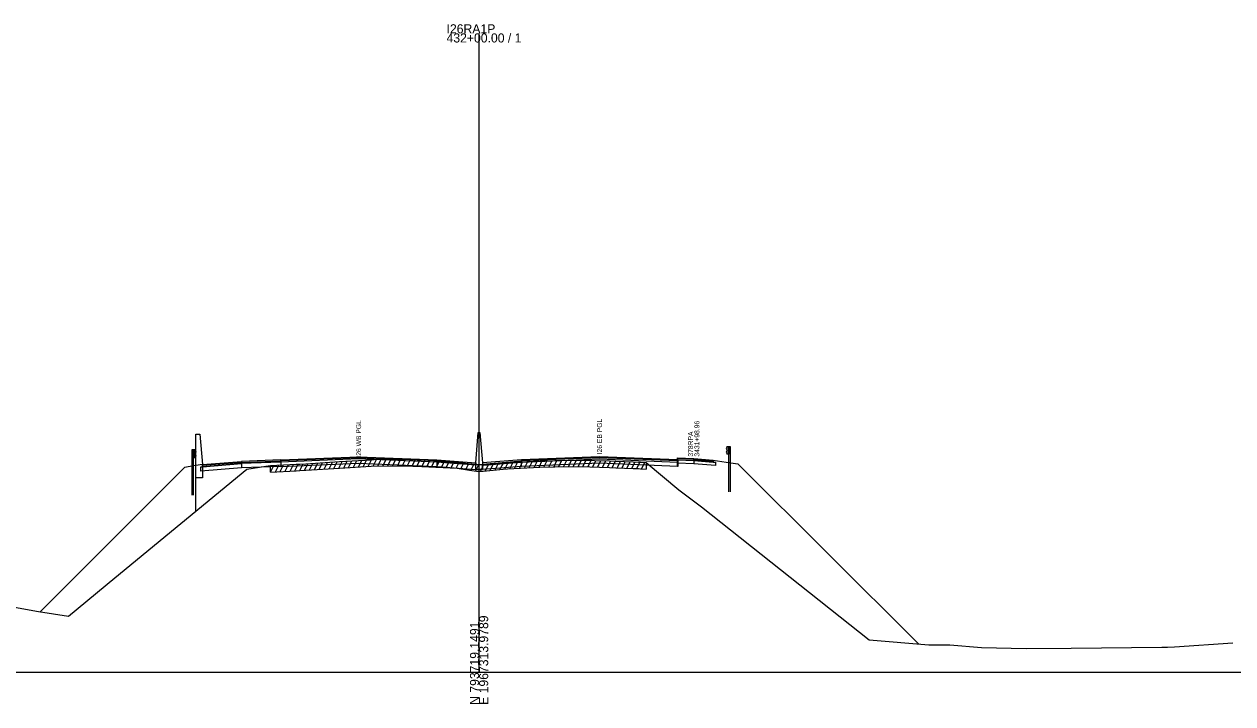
# Model space of a CAD drawing. Extents: x 1017 to 19997, y -1947 to 50737.
# Drawn here: x 16460.2 to 16831.5, y 31990.3 to 32199.3 of the extents above; entities that cross this region are included whole.
import ezdxf

# ---------------------------------------------------------------- set-up
doc = ezdxf.new("R2010")
doc.units = 0
for name, color, linetype in [('RD_GPK_XS_Cell', 7, 'Continuous'), ('RD_XS_Base', 7, 'Continuous'), ('RD_XS_ExGround', 7, 'Continuous'), ('RD_XS_ExPaveRet', 7, 'Continuous'), ('RD_XS_GR', 7, 'Continuous'), ('RD_XS_Greenside', 7, 'Continuous'), ('RD_XS_MedBWall', 7, 'Continuous'), ('RD_XS_Pave', 7, 'Continuous'), ('RD_XS_PaveOvlay', 7, 'Continuous'), ('RD_XS_TX_Notes', 7, 'Continuous')]:
    doc.layers.add(name, color=color, linetype=linetype)

msp = doc.modelspace()

# ---------------------------------------------------------------- linework, layer by layer
at = {"layer": 'RD_GPK_XS_Cell'}
for p, q in [((16600, 32000), (16600, 32196.43)), ((16000, 32000), (16600, 32000)), ((16600, 32000), (17200, 32000))]:
    msp.add_line(p, q, dxfattribs=at)
at = {"layer": 'RD_XS_Base'}
for points in [[(16660.95, 32064.3), (16660.95, 32065.3)], [(16514.5, 32063.17), (16515, 32063.21), (16527, 32064.16)], [(16514.5, 32061.83), (16514.5, 32063.17)], [(16527, 32062.82), (16514.5, 32061.83)], [(16527, 32064.16), (16527, 32062.82)], [(16539.05, 32063.3), (16527, 32062.82)], [(16539.05, 32064.64), (16539.05, 32063.3)], [(16539.05, 32063.3), (16563, 32064.27), (16587, 32063.3)], [(16599, 32063.7), (16587, 32064.64)], [(16587, 32064.64), (16587, 32063.3)], [(16587, 32063.3), (16599, 32062.36)], [(16599, 32062.36), (16599, 32063.7)], [(16601, 32062.36), (16601, 32063.7)], [(16613, 32063.3), (16601, 32062.36)], [(16613, 32063.3), (16613, 32064.64)], [(16660.95, 32063.31), (16637, 32064.27), (16613, 32063.3)], [(16660.95, 32063.31), (16660.95, 32064.65)], [(16665.94, 32064.1), (16660.95, 32064.3)], [(16661, 32063.3), (16660.95, 32063.31)], [(16661, 32064.64), (16661, 32063.3)], [(16665.94, 32065.1), (16665.94, 32064.1)], [(16665.94, 32065.1), (16671.94, 32064.63), (16672.64, 32064.58)], [(16672.64, 32063.58), (16665.94, 32064.1)], [(16672.64, 32064.58), (16672.64, 32063.58)]]:
    msp.add_lwpolyline(points, dxfattribs=at)
at = {"layer": 'RD_XS_ExGround'}
msp.add_lwpolyline([(16446.46, 32022), (16464.66, 32018.72), (16473.87, 32017.31), (16488.11, 32029.07), (16528.67, 32062.41), (16534.49, 32063.33), (16535.91, 32063.57), (16543.83, 32063.96), (16544.94, 32064.01), (16546.75, 32064.13), (16557.15, 32064.79), (16566.79, 32065.35), (16568.83, 32065.48), (16579.66, 32065.38), (16580.95, 32065.36), (16582.39, 32065.3), (16593.26, 32064.75), (16597.03, 32064.12), (16598.44, 32063.9), (16599.23, 32063.88), (16600, 32063.86), (16601.23, 32063.84), (16605.33, 32064.25), (16607.39, 32064.45), (16608.76, 32064.52), (16618.61, 32065.06), (16623.31, 32065.13), (16630.98, 32065.26), (16640.05, 32064.97), (16642, 32064.91), (16647.36, 32064.71), (16648.92, 32064.62), (16649.61, 32064.58), (16651.37, 32064.49), (16661.38, 32056.14), (16668.27, 32050.92), (16719.8, 32009.94), (16738.11, 32008.47), (16744.58, 32008.43), (16754.3, 32007.66), (16768.06, 32007.37), (16781.88, 32007.42), (16809.75, 32007.7), (16811.52, 32007.74), (16813.59, 32007.79), (16831.57, 32009.02)], dxfattribs=at)
at = {"layer": 'RD_XS_ExPaveRet'}
for p, q in [((16565.91, 32063.3), (16566.94, 32065.36)), ((16567.41, 32063.39), (16568.44, 32065.45)), ((16568.91, 32063.47), (16569.9, 32065.47)), ((16570.41, 32063.46), (16571.4, 32065.45)), ((16571.91, 32063.45), (16572.9, 32065.44)), ((16573.41, 32063.43), (16574.4, 32065.42)), ((16574.91, 32063.42), (16575.9, 32065.41)), ((16576.41, 32063.41), (16577.4, 32065.4)), ((16577.91, 32063.39), (16578.9, 32065.38)), ((16579.41, 32063.38), (16580.4, 32065.37)), ((16580.91, 32063.36), (16581.89, 32065.32)), ((16535.91, 32061.57), (16536.93, 32063.62)), ((16535.91, 32061.57), (16535.91, 32063.57)), ((16535.91, 32061.57), (16543.83, 32061.96)), ((16537.41, 32061.64), (16538.43, 32063.69)), ((16538.91, 32061.72), (16539.93, 32063.77)), ((16540.41, 32061.79), (16541.43, 32063.84)), ((16541.91, 32061.86), (16542.93, 32063.92)), ((16543.41, 32061.94), (16544.43, 32063.99)), ((16543.83, 32061.96), (16544.94, 32062.01)), ((16544.91, 32062.01), (16545.94, 32064.08)), ((16544.94, 32062.01), (16546.75, 32062.13)), ((16546.41, 32062.11), (16547.44, 32064.18)), ((16546.75, 32062.13), (16557.15, 32062.79)), ((16547.91, 32062.2), (16548.94, 32064.27)), ((16549.41, 32062.3), (16550.44, 32064.36)), ((16550.91, 32062.39), (16551.94, 32064.46)), ((16552.41, 32062.49), (16553.44, 32064.55)), ((16553.91, 32062.58), (16554.94, 32064.65)), ((16555.41, 32062.68), (16556.44, 32064.74)), ((16556.91, 32062.77), (16557.94, 32064.83)), ((16557.15, 32062.79), (16566.79, 32063.35)), ((16558.41, 32062.86), (16559.44, 32064.92)), ((16559.91, 32062.95), (16560.94, 32065.01)), ((16561.41, 32063.04), (16562.44, 32065.1)), ((16562.91, 32063.12), (16563.94, 32065.18)), ((16564.41, 32063.21), (16565.44, 32065.27)), ((16566.79, 32063.35), (16568.83, 32063.48)), ((16568.83, 32063.48), (16579.66, 32063.38)), ((16579.66, 32063.38), (16580.95, 32063.36)), ((16580.95, 32063.36), (16582.39, 32063.3)), ((16582.39, 32063.3), (16593.26, 32062.75)), ((16582.41, 32063.3), (16583.38, 32065.25)), ((16583.91, 32063.22), (16584.88, 32065.17)), ((16585.41, 32063.14), (16586.38, 32065.1)), ((16586.91, 32063.07), (16587.88, 32065.02)), ((16588.41, 32062.99), (16589.38, 32064.94)), ((16589.91, 32062.92), (16590.88, 32064.87)), ((16591.41, 32062.84), (16592.38, 32064.79)), ((16592.91, 32062.76), (16593.85, 32064.65)), ((16593.26, 32062.75), (16597.03, 32062.12)), ((16594.41, 32062.56), (16595.33, 32064.4)), ((16595.91, 32062.31), (16596.83, 32064.15)), ((16597.03, 32062.12), (16598.44, 32061.9)), ((16597.41, 32062.06), (16598.34, 32063.92)), ((16598.44, 32061.9), (16599.23, 32061.88)), ((16598.91, 32061.89), (16599.9, 32063.86)), ((16599.23, 32061.88), (16600, 32061.86)), ((16600, 32061.86), (16601.23, 32061.84)), ((16600.41, 32061.85), (16601.41, 32063.85)), ((16601.23, 32061.84), (16605.33, 32062.25)), ((16601.91, 32061.9), (16602.96, 32064.01)), ((16603.41, 32062.05), (16604.46, 32064.16)), ((16604.91, 32062.2), (16605.96, 32064.31)), ((16605.33, 32062.25), (16607.39, 32062.45)), ((16606.41, 32062.35), (16607.46, 32064.45)), ((16607.39, 32062.45), (16608.76, 32062.52)), ((16607.91, 32062.48), (16608.94, 32064.53)), ((16608.76, 32062.52), (16618.61, 32063.06)), ((16609.41, 32062.56), (16610.44, 32064.61)), ((16610.91, 32062.64), (16611.94, 32064.7)), ((16612.41, 32062.72), (16613.44, 32064.78)), ((16613.91, 32062.8), (16614.94, 32064.86)), ((16615.41, 32062.88), (16616.44, 32064.94)), ((16616.91, 32062.96), (16617.94, 32065.02)), ((16618.41, 32063.05), (16619.42, 32065.07)), ((16618.61, 32063.06), (16623.31, 32063.13)), ((16619.91, 32063.08), (16620.92, 32065.09)), ((16621.41, 32063.1), (16622.42, 32065.12)), ((16622.91, 32063.12), (16623.92, 32065.14)), ((16623.31, 32063.13), (16630.98, 32063.26)), ((16624.41, 32063.15), (16625.42, 32065.17)), ((16625.91, 32063.18), (16626.92, 32065.19)), ((16627.41, 32063.2), (16628.42, 32065.22)), ((16628.91, 32063.23), (16629.92, 32065.25)), ((16630.41, 32063.25), (16631.41, 32065.25)), ((16630.98, 32063.26), (16640.05, 32062.97)), ((16631.91, 32063.23), (16632.89, 32065.2)), ((16633.41, 32063.18), (16634.39, 32065.15)), ((16634.91, 32063.14), (16635.89, 32065.1)), ((16636.41, 32063.09), (16637.39, 32065.05)), ((16637.91, 32063.04), (16638.89, 32065.01)), ((16639.41, 32062.99), (16640.39, 32064.96)), ((16640.05, 32062.97), (16642, 32062.91)), ((16640.91, 32062.94), (16641.9, 32064.91)), ((16642, 32062.91), (16647.36, 32062.71)), ((16642.41, 32062.9), (16643.39, 32064.86)), ((16643.91, 32062.84), (16644.89, 32064.8)), ((16645.41, 32062.78), (16646.39, 32064.75)), ((16646.91, 32062.73), (16647.89, 32064.68)), ((16647.36, 32062.71), (16648.92, 32062.62)), ((16648.41, 32062.65), (16649.38, 32064.6)), ((16648.92, 32062.62), (16649.61, 32062.58)), ((16649.61, 32062.58), (16651.37, 32062.49)), ((16649.91, 32062.57), (16650.88, 32064.51)), ((16651.37, 32064.49), (16651.37, 32062.49))]:
    msp.add_line(p, q, dxfattribs=at)
at = {"layer": 'RD_XS_GR'}
for points in [[(16676.18, 32069.44), (16675.94, 32068.84)], [(16676.18, 32069.44), (16676.68, 32069.45)], [(16676.18, 32067.08), (16676.18, 32069.44)], [(16676.68, 32069.45), (16677.17, 32069.45)], [(16676.68, 32064.52), (16676.68, 32069.45)], [(16676.68, 32069.45), (16676.68, 32067.08)], [(16677.17, 32069.45), (16677.17, 32064.45)], [(16512.27, 32068.36), (16511.77, 32068.36)], [(16511.77, 32068.36), (16511.77, 32063.36)], [(16512.27, 32063.44), (16512.27, 32068.36)], [(16512.76, 32068.36), (16512.27, 32068.36)], [(16512.27, 32068.36), (16512.27, 32066)], [(16512.27, 32066), (16512.76, 32066)], [(16512.76, 32068.36), (16513, 32067.76)], [(16512.76, 32066), (16512.76, 32068.36)], [(16513, 32066.6), (16512.76, 32066)], [(16513, 32067.76), (16512.77, 32067.16)], [(16512.77, 32067.16), (16513, 32066.6)], [(16675.94, 32068.84), (16676.17, 32068.24)], [(16676.17, 32068.24), (16675.94, 32067.68)], [(16675.94, 32067.68), (16676.18, 32067.08)], [(16676.68, 32067.08), (16676.18, 32067.08)], [(16512.27, 32063.44), (16511.77, 32063.36)], [(16511.77, 32063.36), (16511.77, 32054.44)], [(16512.27, 32054.44), (16512.27, 32063.44)], [(16677.17, 32064.45), (16676.68, 32064.52)], [(16676.68, 32055.52), (16676.68, 32064.52)], [(16677.17, 32064.45), (16677.17, 32055.52)]]:
    msp.add_lwpolyline(points, dxfattribs=at)
at = {"layer": 'RD_XS_Greenside'}
for points in [[(16513, 32063.56), (16509.5, 32063), (16465.14, 32018.64)], [(16515, 32063.88), (16513, 32063.56)], [(16671.94, 32065.27), (16675.94, 32064.64)], [(16675.94, 32064.64), (16679.44, 32064.09), (16734.94, 32008.72)]]:
    msp.add_lwpolyline(points, dxfattribs=at)
at = {"layer": 'RD_XS_MedBWall'}
msp.add_line((16513, 32049.53), (16513, 32059.74), dxfattribs=at)
for points in [[(16513, 32059.74), (16513, 32073.22)], [(16513, 32073.22), (16514.25, 32073.22), (16515, 32063.88)], [(16599, 32064.36), (16599.75, 32073.7)], [(16599.75, 32073.7), (16600.25, 32073.7), (16601, 32064.36)], [(16515, 32063.88), (16515, 32059.74)], [(16599, 32062.36), (16599, 32063.7), (16599, 32064.36)], [(16601, 32062.36), (16599, 32062.36)], [(16601, 32064.36), (16601, 32063.7), (16601, 32062.36)], [(16515, 32059.74), (16513, 32059.74)]]:
    msp.add_lwpolyline(points, dxfattribs=at)
at = {"layer": 'RD_XS_Pave'}
for points in [[(16587, 32064.64), (16563, 32065.61), (16539.05, 32064.64)], [(16660.95, 32064.99), (16637, 32065.94), (16613, 32064.98)], [(16613, 32064.64), (16637, 32065.61), (16660.95, 32064.65)], [(16665.94, 32065.42), (16660.95, 32065.61)], [(16660.95, 32065.61), (16660.95, 32065.3)], [(16660.95, 32065.3), (16665.94, 32065.1)], [(16665.94, 32065.1), (16665.94, 32065.42)], [(16665.94, 32065.42), (16671.94, 32064.95)], [(16527, 32064.16), (16515, 32063.21)], [(16515, 32063.21), (16515, 32063.54)], [(16527, 32064.5), (16539.05, 32064.98)], [(16539.05, 32064.64), (16527, 32064.16)], [(16527, 32064.16), (16527, 32064.5)], [(16539.05, 32064.98), (16539.05, 32064.64)], [(16587, 32064.98), (16587, 32064.64)], [(16587, 32064.98), (16599, 32064.04)], [(16599, 32064.04), (16599, 32063.7)], [(16601, 32063.7), (16613, 32064.64)], [(16601, 32064.04), (16601, 32063.7)], [(16613, 32064.98), (16613, 32064.64)], [(16660.95, 32064.99), (16661, 32064.98)], [(16660.95, 32064.65), (16660.95, 32064.99)], [(16661, 32064.64), (16660.95, 32064.65)], [(16661, 32064.98), (16661, 32064.64)], [(16671.94, 32064.63), (16665.94, 32065.1)], [(16671.94, 32064.95), (16671.94, 32064.63)]]:
    msp.add_lwpolyline(points, dxfattribs=at)
at = {"layer": 'RD_XS_PaveOvlay'}
for points in [[(16539.05, 32065.32), (16527, 32064.84)], [(16539.05, 32065.32), (16563, 32066.28), (16587, 32065.32)], [(16587, 32064.98), (16563, 32065.94), (16539.05, 32064.98)], [(16539.05, 32064.98), (16539.05, 32065.32)], [(16587, 32065.32), (16587, 32064.98)], [(16587, 32065.32), (16599, 32064.36)], [(16613, 32065.32), (16601, 32064.36)], [(16660.95, 32065.32), (16637, 32066.28), (16613, 32065.32)], [(16613, 32064.98), (16613, 32065.32)], [(16660.95, 32065.93), (16665.94, 32065.74)], [(16660.95, 32065.61), (16660.95, 32065.93)], [(16660.95, 32065.32), (16661, 32065.32)], [(16660.95, 32064.99), (16660.95, 32065.32)], [(16661, 32065.32), (16661, 32064.98)], [(16665.94, 32065.74), (16665.94, 32065.42)], [(16665.94, 32065.74), (16671.94, 32065.27)], [(16515, 32063.88), (16527, 32064.84)], [(16527, 32064.5), (16515, 32063.54)], [(16515, 32063.54), (16515, 32063.88)], [(16527, 32064.84), (16527, 32064.5)], [(16599, 32064.36), (16599, 32064.04)], [(16601, 32064.04), (16613, 32064.98)], [(16601, 32064.36), (16601, 32064.04)], [(16671.94, 32065.27), (16671.94, 32064.95)]]:
    msp.add_lwpolyline(points, dxfattribs=at)

# ---------------------------------------------------------------- texts
at = {"layer": 'RD_GPK_XS_Cell'}
for s, p in [('I26RA1P', (16590, 32196.43)), ('432+00.00 / 1', (16590, 32193.63))]:
    msp.add_text(s, height=2.8, dxfattribs=at).set_placement(p)
for s, p in [('E 1967313.9789', (16602.8, 31990)), ('N 793719.1491', (16600, 31990))]:
    msp.add_text(s, height=2.8, rotation=90, dxfattribs=at).set_placement(p)
at = {"layer": 'RD_XS_TX_Notes'}
for s, p in [('I26 WB PGL', (16563.75, 32066.01)), ('I26 EB PGL', (16637.75, 32067.01)), (' 3431+98.96', (16667.66, 32065.74)), (' 378RPA', (16665.71, 32065.74))]:
    msp.add_text(s, height=1.5, rotation=90, dxfattribs=at).set_placement(p)

doc.saveas('drawing.dxf')
